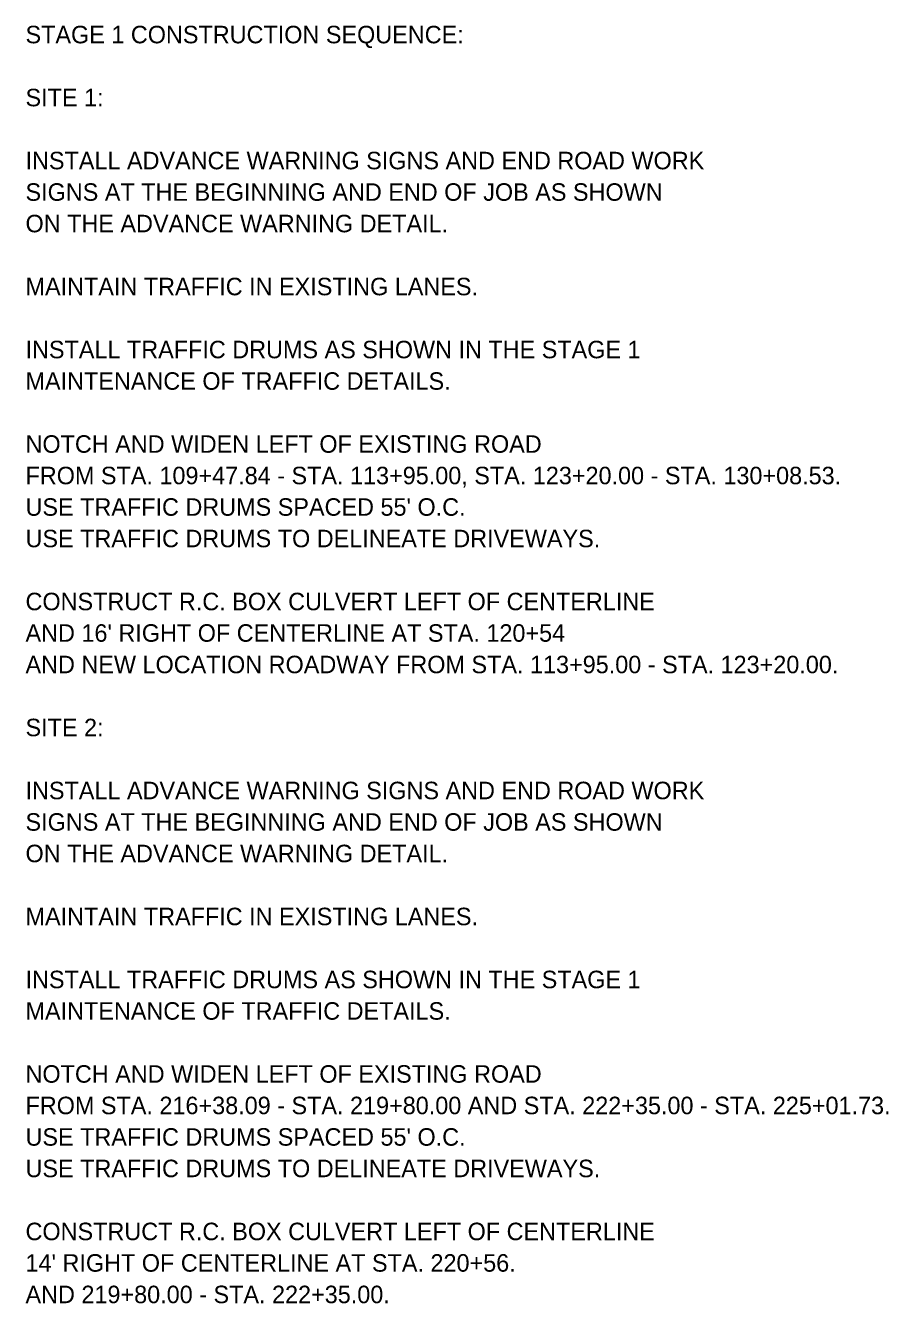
# Model space of a CAD drawing. Extents: x 1678017 to 1687792, y 404433 to 413488.
# Drawn here: x 1681863.5 to 1682159.4, y 413049.4 to 413487.6 of the extents above; entities that cross this region are included whole.
import ezdxf

# ---------------------------------------------------------------- set-up
doc = ezdxf.new("R2010")
doc.units = 0
doc.layers.add('S_MSC_PT_SYM', color=7, linetype='Continuous')

msp = doc.modelspace()

# ---------------------------------------------------------------- texts
at = {"layer": 'S_MSC_PT_SYM'}
for s, p in [('STAGE 1 CONSTRUCTION SEQUENCE:', (1681863.5, 413481.48)), ('SITE 1:', (1681863.5, 413459.88)), ('INSTALL ADVANCE WARNING SIGNS AND END ROAD WORK', (1681863.5, 413438.28)), ('SIGNS AT THE BEGINNING AND END OF JOB AS SHOWN', (1681863.5, 413427.48)), ('ON THE ADVANCE WARNING DETAIL.', (1681863.5, 413416.68)), ('MAINTAIN TRAFFIC IN EXISTING LANES.', (1681863.5, 413395.08)), ('INSTALL TRAFFIC DRUMS AS SHOWN IN THE STAGE 1', (1681863.5, 413373.48)), ('MAINTENANCE OF TRAFFIC DETAILS.', (1681863.5, 413362.68)), ('NOTCH AND WIDEN LEFT OF EXISTING ROAD ', (1681863.5, 413341.08)), ('FROM STA. 109+47.84 - STA. 113+95.00, STA. 123+20.00 - STA. 130+08.53.', (1681863.5, 413330.28)), ("USE TRAFFIC DRUMS SPACED 55' O.C.", (1681863.5, 413319.48)), ('USE TRAFFIC DRUMS TO DELINEATE DRIVEWAYS.', (1681863.5, 413308.68)), ('CONSTRUCT R.C. BOX CULVERT LEFT OF CENTERLINE', (1681863.5, 413287.08)), ("AND 16' RIGHT OF CENTERLINE AT STA. 120+54", (1681863.5, 413276.28)), ('AND NEW LOCATION ROADWAY FROM STA. 113+95.00 - STA. 123+20.00.', (1681863.5, 413265.48)), ('SITE 2:', (1681863.5, 413243.88)), ('INSTALL ADVANCE WARNING SIGNS AND END ROAD WORK', (1681863.5, 413222.28)), ('SIGNS AT THE BEGINNING AND END OF JOB AS SHOWN', (1681863.5, 413211.48)), ('ON THE ADVANCE WARNING DETAIL.', (1681863.5, 413200.68)), ('MAINTAIN TRAFFIC IN EXISTING LANES.', (1681863.5, 413179.08)), ('INSTALL TRAFFIC DRUMS AS SHOWN IN THE STAGE 1', (1681863.5, 413157.48)), ('MAINTENANCE OF TRAFFIC DETAILS.', (1681863.5, 413146.68)), ('NOTCH AND WIDEN LEFT OF EXISTING ROAD ', (1681863.5, 413125.08)), ('FROM STA. 216+38.09 - STA. 219+80.00 AND STA. 222+35.00 - STA. 225+01.73.', (1681863.5, 413114.28)), ("USE TRAFFIC DRUMS SPACED 55' O.C.", (1681863.5, 413103.48)), ('USE TRAFFIC DRUMS TO DELINEATE DRIVEWAYS.', (1681863.5, 413092.68)), ('CONSTRUCT R.C. BOX CULVERT LEFT OF CENTERLINE', (1681863.5, 413071.08)), ("14' RIGHT OF CENTERLINE AT STA. 220+56.", (1681863.5, 413060.28)), ('AND 219+80.00 - STA. 222+35.00.', (1681863.5, 413049.48))]:
    msp.add_text(s, height=6, dxfattribs=at).set_placement(p)

doc.saveas('drawing.dxf')
